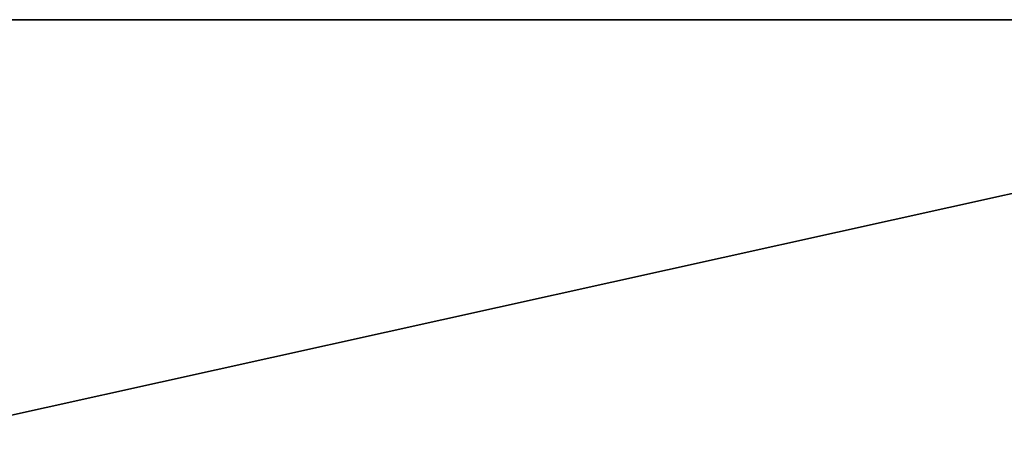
# Model space of a CAD drawing. Header units: millimetres. Extents: x -168 to 168, y -6 to 84.
# Tile 456 of 656: x 65.233 to 67.229, y -0.861 to 0. Entities that reach past the tile are written whole.
import ezdxf

# ---------------------------------------------------------------- set-up
doc = ezdxf.new("R2010")
doc.units = ezdxf.units.MM
doc.header["$LTSCALE"] = 65.185185
for name, color, linetype in [('177', 7, 'CONTINUOUS'), ('66', 7, 'CONTINUOUS'), ('67', 7, 'CONTINUOUS')]:
    doc.layers.add(name, color=color, linetype=linetype)

msp = doc.modelspace()

# ---------------------------------------------------------------- linework, layer by layer
at = {"layer": '177', "linetype": 'CONTINUOUS'}
for points in [[(55.0671, 0, 124.9), (55.0376, -1.5218, 124.8336), (66.6738, -1.5218, 124.8336), (55.0671, 0, 124.9)], [(55.0671, 0, 124.9), (66.6738, -1.5218, 124.8336), (68.7969, -1.5218, 124.8336), (55.0671, 0, 124.9)], [(68.8339, 0, 124.9), (55.0671, 0, 124.9), (68.7969, -1.5218, 124.8336), (68.8339, 0, 124.9)]]:
    msp.add_3dface(points, dxfattribs=at)
at = {"layer": '66', "linetype": 'CONTINUOUS'}
for points in [[(68.8339, 0, -124.9), (61.9698, -1.5218, -124.8336), (55.0671, 0, -124.9), (68.8339, 0, -124.9)], [(68.7969, -1.5218, -124.8336), (61.9698, -1.5218, -124.8336), (68.8339, 0, -124.9), (68.7969, -1.5218, -124.8336)]]:
    msp.add_3dface(points, dxfattribs=at)
at = {"layer": '67', "linetype": 'CONTINUOUS'}
for points in [[(55.0671, 0, 124.9), (68.8339, 0, 124.9), (55.5111, 0, 110.6205), (55.0671, 0, 124.9)], [(68.8339, 0, -124.9), (55.0671, 0, -124.9), (55.5111, 0, -118.0793), (68.8339, 0, -124.9)], [(55.5111, 0, 110.6205), (68.8339, 0, 124.9), (69.3889, 0, 110.6205), (55.5111, 0, 110.6205)], [(69.3889, 0, -118.0793), (68.8339, 0, -124.9), (55.5111, 0, -118.0793), (69.3889, 0, -118.0793)]]:
    msp.add_3dface(points, dxfattribs=at)

doc.saveas('drawing.dxf')
